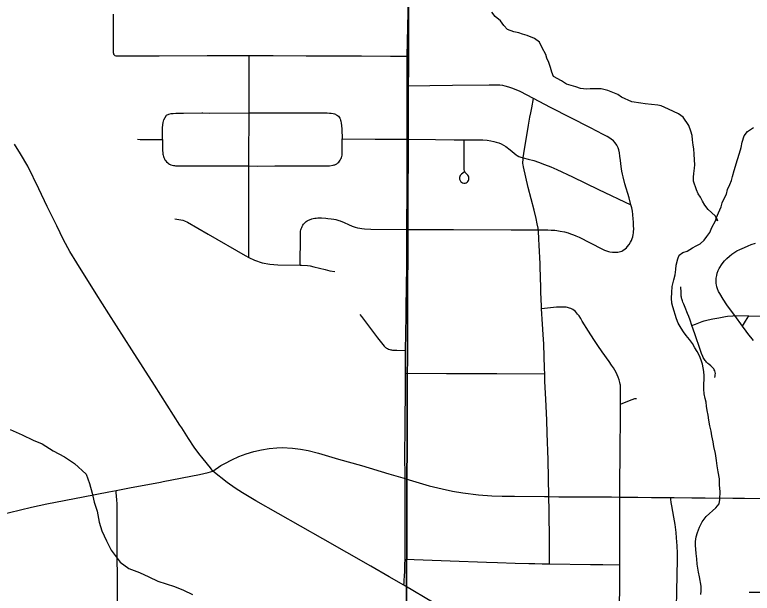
# Model space of a CAD drawing. Extents: x 0 to 34, y 0 to 22.
# Drawn here: x 18.796 to 19.665, y 13.86 to 14.541 of the extents above; entities that cross this region are included whole.
import ezdxf

# ---------------------------------------------------------------- set-up
doc = ezdxf.new("R2010")
doc.units = 0
for name, color, linetype in [('GM_X_City_Street', 7, 'Continuous'), ('GM_X_County_Road', 7, 'Continuous'), ('GM_X_Minor_River', 7, 'Continuous'), ('GM_X_Section', 7, 'Continuous'), ('GM_X_Township_Road', 7, 'Continuous')]:
    doc.layers.add(name, color=color, linetype=linetype)

msp = doc.modelspace()

# ---------------------------------------------------------------- linework, layer by layer
at = {"layer": 'GM_X_City_Street'}
for points in [[(18.91332, 14.49387), (18.91287, 14.49463), (18.91258, 14.49552), (18.91241, 14.49658), (18.91235, 14.49735), (18.91225, 14.4989), (18.91225, 14.50105), (18.91225, 14.50243), (18.91212, 14.54207)], [(18.91332, 14.49387), (18.91399, 14.49342), (18.9149, 14.49315), (18.9157, 14.49304), (18.91776, 14.49299), (18.91973, 14.49294), (18.92709, 14.49303), (18.96627, 14.49315), (19.02273, 14.49323), (19.072, 14.4933), (19.0733, 14.4933), (19.10034, 14.49323), (19.13939, 14.49312), (19.17419, 14.49303), (19.20448, 14.49294), (19.23833, 14.4927), (19.25823, 14.49256)], [(19.0716, 14.25558), (19.07165, 14.27038), (19.07161, 14.30783), (19.07159, 14.32985), (19.07156, 14.36325), (19.0717, 14.38425), (19.07188, 14.4126), (19.07197, 14.42577), (19.07196, 14.42765), (19.072, 14.4933)], [(19.4125, 14.28804), (19.41953, 14.28803), (19.42389, 14.28798), (19.42755, 14.28785), (19.43192, 14.28757), (19.43446, 14.28727), (19.43841, 14.28663), (19.44351, 14.28558), (19.44759, 14.2844), (19.45051, 14.28352), (19.45397, 14.28226), (19.45669, 14.28115), (19.46075, 14.27935), (19.48737, 14.26576), (19.49064, 14.26409), (19.49271, 14.26331), (19.49505, 14.26261), (19.49693, 14.26213), (19.49992, 14.26178), (19.50288, 14.26167), (19.50465, 14.2617), (19.50627, 14.2619), (19.50788, 14.26213), (19.50939, 14.26251), (19.51077, 14.26307), (19.5123, 14.26385), (19.51496, 14.26571), (19.51625, 14.26682), (19.51736, 14.268), (19.51948, 14.27065), (19.52128, 14.27355), (19.52232, 14.27562), (19.52318, 14.27777), (19.52379, 14.27982), (19.52433, 14.28237), (19.52457, 14.28397), (19.52479, 14.28607), (19.52489, 14.28903), (19.52483, 14.29308), (19.52466, 14.29758), (19.52447, 14.30081), (19.52398, 14.30613), (19.52336, 14.3102), (19.5226, 14.31414), (19.52172, 14.31758), (19.51945, 14.32555), (19.51431, 14.3422), (19.51247, 14.35041), (19.51171, 14.35374), (19.51107, 14.35713), (19.51025, 14.36246), (19.50934, 14.36967), (19.50867, 14.375), (19.50802, 14.37878), (19.50733, 14.38213), (19.50649, 14.3848), (19.50503, 14.38767), (19.50319, 14.39032), (19.50102, 14.39271), (19.49856, 14.3948), (19.49694, 14.39587), (19.49348, 14.39781), (19.48903, 14.40015), (19.47391, 14.40814), (19.42703, 14.43223), (19.40691, 14.44266), (19.39121, 14.4508), (19.38263, 14.45465), (19.37771, 14.45623), (19.37361, 14.45744), (19.37065, 14.45802), (19.36735, 14.45834), (19.36219, 14.45852), (19.35488, 14.45848), (19.31146, 14.45795), (19.25816, 14.45707)], [(19.42588, 13.89473), (19.42573, 13.92135), (19.42547, 13.95725), (19.42507, 13.97388), (19.42402, 14.01712), (19.42319, 14.04846), (19.42248, 14.06403), (19.42127, 14.08862), (19.42031, 14.10956), (19.42009, 14.1184), (19.41994, 14.12472), (19.41898, 14.15334), (19.41835, 14.16483), (19.41767, 14.17696), (19.41641, 14.19491), (19.41619, 14.19803), (19.41585, 14.2063), (19.4156, 14.21471), (19.4154, 14.22384), (19.41534, 14.2289), (19.41466, 14.24789), (19.41372, 14.26996), (19.41323, 14.27718), (19.41262, 14.28703), (19.4125, 14.28804), (19.41229, 14.29006), (19.41142, 14.29529), (19.41023, 14.30156), (19.40782, 14.31108), (19.40078, 14.3379), (19.39506, 14.36214), (19.39462, 14.36476), (19.3945, 14.36629), (19.39442, 14.36755), (19.39462, 14.37032), (19.39491, 14.37282), (19.3957, 14.37787), (19.40111, 14.41142), (19.40263, 14.42083), (19.40361, 14.42576), (19.40478, 14.43174), (19.40691, 14.44266)], [(18.97003, 14.39436), (18.97006, 14.40848), (18.97085, 14.41465), (18.97174, 14.41762), (18.973, 14.42045), (18.97481, 14.42291), (18.97746, 14.42431), (18.98008, 14.42494), (18.98262, 14.42513), (18.98582, 14.42532), (18.99472, 14.42527), (19.01639, 14.42569), (19.01742, 14.42568), (19.02575, 14.42563), (19.07197, 14.42577), (19.10924, 14.42588), (19.13719, 14.42596), (19.15961, 14.42578), (19.16397, 14.42566), (19.16675, 14.42552), (19.16854, 14.42532), (19.17111, 14.4249), (19.17241, 14.42458), (19.17361, 14.42414), (19.17462, 14.42364), (19.17546, 14.42315), (19.17612, 14.42269), (19.17715, 14.42179), (19.17794, 14.4209), (19.1787, 14.41975), (19.17914, 14.41869), (19.17973, 14.41717), (19.18, 14.41592), (19.18039, 14.41371), (19.1808, 14.41079), (19.18108, 14.40671), (19.18163, 14.39516)], [(18.94063, 14.39466), (18.94362, 14.39458), (18.97003, 14.39436)], [(18.97003, 14.39436), (18.97008, 14.38472), (18.97013, 14.38126), (18.97026, 14.37914), (18.97044, 14.37731), (18.97065, 14.37607), (18.9711, 14.37453), (18.97154, 14.37312), (18.97221, 14.37173), (18.97289, 14.37054), (18.97394, 14.3692), (18.97487, 14.36815), (18.97612, 14.36708), (18.97724, 14.36618), (18.97845, 14.36539), (18.97995, 14.36472), (18.9815, 14.36417), (18.98291, 14.36385), (18.98413, 14.36368), (18.98528, 14.36358), (18.9868, 14.36348), (18.9895, 14.36331), (18.99227, 14.36325), (19.02449, 14.36325), (19.03587, 14.36325), (19.07156, 14.36325), (19.08159, 14.3632), (19.10218, 14.36324), (19.12647, 14.36329), (19.16183, 14.36337), (19.16664, 14.36361), (19.17089, 14.36413), (19.17198, 14.36442), (19.17309, 14.36475), (19.17383, 14.36506), (19.17527, 14.36589), (19.17648, 14.36682), (19.17747, 14.36775), (19.17853, 14.36895), (19.17925, 14.37003), (19.18008, 14.37161), (19.18065, 14.37304), (19.18111, 14.37452), (19.18142, 14.37581), (19.18154, 14.37676), (19.1816, 14.37834), (19.1817, 14.3815), (19.18163, 14.39516)], [(19.18163, 14.39516), (19.22035, 14.39494), (19.23062, 14.39489), (19.25801, 14.39473), (19.29147, 14.39449), (19.31344, 14.39419), (19.32508, 14.39409), (19.3473, 14.39385), (19.35219, 14.39355), (19.35672, 14.39289), (19.36014, 14.39213), (19.36291, 14.39142), (19.36603, 14.39036), (19.36885, 14.38914), (19.37442, 14.38607), (19.37958, 14.38234), (19.38644, 14.3763), (19.3878, 14.37545), (19.38979, 14.37446), (19.39181, 14.37369), (19.39491, 14.37282), (19.40074, 14.37126), (19.40732, 14.36964), (19.41292, 14.36783), (19.42, 14.36515), (19.42739, 14.36217), (19.43427, 14.35896), (19.45279, 14.35032), (19.48332, 14.33575), (19.52172, 14.31758)], [(19.32541, 14.35592), (19.32211, 14.35342), (19.32143, 14.35278), (19.32067, 14.35185), (19.32011, 14.35088), (19.31981, 14.34973), (19.31965, 14.3488), (19.31969, 14.34762), (19.32037, 14.34609), (19.32139, 14.34469), (19.32219, 14.34401), (19.32325, 14.34337), (19.32469, 14.34308), (19.32643, 14.34304), (19.32753, 14.34341), (19.32863, 14.34401), (19.32969, 14.34507), (19.33042, 14.34617), (19.33075, 14.34719), (19.33088, 14.34812), (19.33071, 14.35011), (19.33033, 14.35113), (19.32965, 14.35228), (19.32787, 14.35414), (19.32645, 14.35555), (19.32588, 14.3563), (19.32549, 14.35748), (19.32536, 14.35894), (19.32508, 14.39409)], [(18.98464, 14.30101), (18.99177, 14.29981), (18.99395, 14.29933), (18.99606, 14.29864), (18.99965, 14.29715), (19.02393, 14.28301), (19.06717, 14.2578), (19.0716, 14.25558), (19.07834, 14.25221), (19.08719, 14.24918), (19.09639, 14.24751), (19.10575, 14.24695), (19.13215, 14.24644), (19.13388, 14.24641), (19.14068, 14.24616), (19.1439, 14.2456), (19.14824, 14.24449), (19.16143, 14.24117), (19.16726, 14.23986), (19.17285, 14.23889)], [(19.13215, 14.24644), (19.13233, 14.28046), (19.13242, 14.28388), (19.13269, 14.28658), (19.13305, 14.28808), (19.13343, 14.28932), (19.13394, 14.29073), (19.1346, 14.29206), (19.13539, 14.29342), (19.13618, 14.29457), (19.13817, 14.29675), (19.13936, 14.29771), (19.14051, 14.29856), (19.14187, 14.29936), (19.14313, 14.29996), (19.14595, 14.30095), (19.14747, 14.30134), (19.14945, 14.30175), (19.15093, 14.30191), (19.15288, 14.30199), (19.15492, 14.30204), (19.15745, 14.30202), (19.16221, 14.30181), (19.16475, 14.30155), (19.16881, 14.30099), (19.17183, 14.30052), (19.17407, 14.30006), (19.17758, 14.29921), (19.17925, 14.2986), (19.18389, 14.29663), (19.18919, 14.29422), (19.1935, 14.2924), (19.19684, 14.29124), (19.1996, 14.2905), (19.2024, 14.28995), (19.2049, 14.28949), (19.20801, 14.28914), (19.21539, 14.28878), (19.25778, 14.28836), (19.2723, 14.28849), (19.31254, 14.28841), (19.38061, 14.28816), (19.4125, 14.28804)], [(19.66599, 14.15791), (19.66279, 14.16148), (19.66058, 14.16424), (19.65725, 14.16854), (19.65302, 14.17451), (19.64402, 14.18721), (19.64132, 14.19064), (19.63463, 14.19988), (19.63027, 14.20648), (19.62618, 14.21298), (19.62486, 14.21547), (19.62362, 14.21865), (19.62288, 14.22112), (19.6224, 14.22319), (19.62212, 14.22502), (19.62192, 14.22788), (19.62216, 14.23122), (19.62264, 14.23417), (19.62329, 14.23697), (19.62439, 14.23997), (19.62573, 14.24269), (19.62905, 14.24795), (19.63187, 14.25135), (19.63449, 14.25429), (19.63776, 14.25723), (19.64039, 14.25946), (19.644, 14.26185), (19.64627, 14.2632), (19.65001, 14.26502), (19.6554, 14.26739), (19.65972, 14.26916), (19.66322, 14.27059), (19.66845, 14.27243)], [(19.62052, 14.11424), (19.62084, 14.11604), (19.62102, 14.11743), (19.62104, 14.11875), (19.62078, 14.12049), (19.62033, 14.12197), (19.61982, 14.12313), (19.61908, 14.12441), (19.61789, 14.1258), (19.61556, 14.12783), (19.61324, 14.12984), (19.61227, 14.13071), (19.61068, 14.1322), (19.60979, 14.1333), (19.60901, 14.13427), (19.60819, 14.13543), (19.60744, 14.1367), (19.60681, 14.13788), (19.60637, 14.13882), (19.60476, 14.14259), (19.60356, 14.14606), (19.59693, 14.16573), (19.59351, 14.17549), (19.59133, 14.18171), (19.58969, 14.18597), (19.58814, 14.18958), (19.58536, 14.19649), (19.58393, 14.20033), (19.58288, 14.20281), (19.58221, 14.20458), (19.58153, 14.20679), (19.58134, 14.20766), (19.58111, 14.20873), (19.58094, 14.20993), (19.58076, 14.2121), (19.58067, 14.21409), (19.58058, 14.22105)], [(19.5083, 13.82317), (19.50876, 13.88944), (19.50876, 13.89347), (19.50877, 13.94461), (19.50867, 13.97338), (19.50859, 13.99757), (19.5088, 14.0161), (19.50907, 14.03947), (19.50919, 14.05675), (19.50948, 14.08281), (19.50943, 14.0942), (19.50949, 14.09869), (19.50949, 14.10143), (19.50943, 14.10365), (19.50931, 14.10516), (19.50913, 14.10629), (19.50875, 14.10823), (19.50785, 14.11153), (19.50676, 14.11456), (19.50561, 14.11739), (19.50432, 14.11998), (19.5028, 14.12259), (19.50092, 14.12562), (19.49888, 14.12871), (19.49604, 14.13291), (19.48775, 14.14446), (19.48269, 14.15183), (19.47784, 14.15907), (19.47168, 14.16867), (19.46435, 14.18047), (19.46267, 14.18348), (19.46049, 14.1866), (19.45882, 14.18884), (19.45621, 14.19169), (19.45475, 14.19306), (19.45324, 14.19413), (19.45105, 14.19527), (19.44943, 14.19598), (19.44824, 14.19636), (19.44712, 14.19662), (19.44533, 14.19689), (19.4431, 14.19714), (19.44096, 14.19716), (19.43805, 14.19716), (19.43415, 14.19691), (19.41641, 14.19491)], [(19.20225, 14.18826), (19.2042, 14.18581), (19.2232, 14.16093), (19.231, 14.15113), (19.23259, 14.14965), (19.23332, 14.14911), (19.23396, 14.14872), (19.23509, 14.14814), (19.23619, 14.14761), (19.23757, 14.14715), (19.23886, 14.14681), (19.23979, 14.14667), (19.24104, 14.14651), (19.24242, 14.14639), (19.24581, 14.14618), (19.25612, 14.14594)], [(19.59351, 14.17549), (19.59775, 14.17712), (19.60164, 14.17861), (19.60537, 14.17993), (19.60803, 14.18086), (19.61277, 14.18214), (19.6179, 14.1833), (19.62521, 14.1846), (19.6329, 14.18585), (19.63553, 14.18622), (19.64158, 14.18694), (19.64402, 14.18721)], [(19.64402, 14.18721), (19.66037, 14.18682), (19.67848, 14.18639), (19.71088, 14.18562), (19.72974, 14.18523), (19.75804, 14.18465), (19.76422, 14.18453)], [(19.65302, 14.17451), (19.65665, 14.18057), (19.66037, 14.18682)], [(19.25604, 14.11924), (19.30462, 14.11904), (19.34206, 14.11891), (19.36381, 14.11876), (19.42009, 14.1184)], [(19.50948, 14.08281), (19.52185, 14.0877), (19.52416, 14.08862), (19.52523, 14.089), (19.52643, 14.08928), (19.5283, 14.08957)], [(18.91837, 13.61975), (18.91838, 13.62462), (18.91839, 13.65345), (18.91822, 13.68445), (18.91798, 13.71599), (18.91771, 13.74688), (18.9172, 13.77704), (18.9171, 13.81103), (18.91723, 13.84161), (18.9171, 13.85822), (18.91692, 13.87868), (18.91672, 13.90342), (18.91664, 13.96542), (18.91638, 13.97018), (18.91564, 13.97868), (18.91542, 13.98124)], [(19.57267, 13.72964), (19.57327, 13.74901), (19.5745, 13.82251), (19.57473, 13.82912), (19.57521, 13.84306), (19.57588, 13.86246), (19.57645, 13.89963), (19.57645, 13.90709), (19.57628, 13.91589), (19.5755, 13.92519), (19.57497, 13.93143), (19.57364, 13.9409), (19.57213, 13.94948), (19.56976, 13.9629), (19.56913, 13.96683), (19.56872, 13.97083), (19.56852, 13.97275)], [(19.25565, 13.90038), (19.30883, 13.89813), (19.35159, 13.89653), (19.3644, 13.89611), (19.38538, 13.89554), (19.40144, 13.89516), (19.40841, 13.895), (19.41711, 13.89479), (19.42588, 13.89473), (19.47399, 13.894), (19.48873, 13.89377), (19.50876, 13.89347)], [(19.661, 13.86143), (19.66589, 13.86124), (19.67196, 13.86119), (19.67801, 13.86129), (19.69274, 13.8617), (19.69738, 13.86207), (19.70506, 13.86223), (19.71035, 13.86218), (19.73137, 13.86229), (19.73719, 13.86242), (19.74409, 13.86294), (19.75221, 13.86345), (19.75725, 13.86342), (19.76254, 13.86339)]]:
    msp.add_lwpolyline(points, dxfattribs=at)
at = {"layer": 'GM_X_County_Road'}
for p, q in [((19.25823, 14.49256), (19.25986, 14.56478)), ((19.25604, 14.11924), (19.25612, 14.14594)), ((19.02943, 14.00392), (19.02635, 14.00777)), ((19.2543, 13.86942), (19.23692, 13.87954))]:
    msp.add_line(p, q, dxfattribs=at)
for points in [[(19.25816, 14.45707), (19.25828, 14.47763), (19.25812, 14.4869), (19.25823, 14.49256)], [(19.25801, 14.39473), (19.25794, 14.42148), (19.25816, 14.45707)], [(19.25778, 14.28836), (19.258, 14.33715), (19.25801, 14.39282), (19.25801, 14.39473)], [(18.99272, 14.05474), (18.99061, 14.05804), (18.97542, 14.08163), (18.96043, 14.10511), (18.93399, 14.14676), (18.90697, 14.18898), (18.89207, 14.21259), (18.86918, 14.2491), (18.86098, 14.26254), (18.85356, 14.27613), (18.84541, 14.29272), (18.83437, 14.31571), (18.8245, 14.33633), (18.81129, 14.36298), (18.8029, 14.37758), (18.7956, 14.38893)], [(19.25612, 14.14594), (19.25697, 14.18694), (19.25706, 14.19602), (19.25758, 14.24542), (19.25777, 14.28632), (19.25778, 14.28836)], [(19.25561, 13.99517), (19.25539, 14.02419), (19.25587, 14.05343), (19.25601, 14.10769), (19.25604, 14.11924)], [(19.02635, 14.00777), (19.01772, 14.01855), (19.01267, 14.02467), (19.00748, 14.03219), (19.00067, 14.04235), (18.99272, 14.05474)], [(19.23692, 13.87954), (19.21538, 13.89196), (19.15864, 13.92433), (19.07999, 13.96905), (19.06416, 13.97847), (19.05575, 13.98387), (19.04603, 13.99067), (19.02943, 14.00392)], [(19.25565, 13.90038), (19.25571, 13.90442), (19.25568, 13.93234), (19.25567, 13.94979), (19.25565, 13.96357), (19.25562, 13.99317), (19.25561, 13.99517)], [(19.2543, 13.86942), (19.25455, 13.87299), (19.25479, 13.87652), (19.25495, 13.87882), (19.25518, 13.88153), (19.2553, 13.88504), (19.25554, 13.894), (19.25565, 13.90038)], [(19.34251, 13.81308), (19.33975, 13.81626), (19.33442, 13.82123), (19.32933, 13.82524), (19.32284, 13.82941), (19.3142, 13.83451), (19.29011, 13.84856), (19.2543, 13.86942)]]:
    msp.add_lwpolyline(points, dxfattribs=at)
at = {"layer": 'GM_X_Minor_River'}
for points in [[(19.62156, 14.29987), (19.62414, 14.29897), (19.62102, 14.30463), (19.61256, 14.31211), (19.60869, 14.317), (19.60597, 14.3219), (19.60363, 14.32643), (19.60091, 14.33057), (19.59895, 14.3351), (19.59539, 14.34531), (19.59533, 14.35025), (19.59566, 14.35443), (19.59634, 14.36052), (19.59704, 14.36471), (19.59659, 14.3704), (19.59612, 14.37723), (19.59566, 14.3833), (19.59484, 14.38785), (19.594, 14.39391), (19.59356, 14.39923), (19.59235, 14.40415), (19.58998, 14.41095), (19.58301, 14.42074), (19.57763, 14.42484), (19.56577, 14.43), (19.55735, 14.43407), (19.55316, 14.43477), (19.53831, 14.43647), (19.53335, 14.43717), (19.52268, 14.43892), (19.51043, 14.44446), (19.50621, 14.44744), (19.49436, 14.45222), (19.48673, 14.45402), (19.48255, 14.45396), (19.4738, 14.45423), (19.46924, 14.45379), (19.46238, 14.45446), (19.45666, 14.45628), (19.44596, 14.45955), (19.43983, 14.46365), (19.43063, 14.46847), (19.42866, 14.47376), (19.42707, 14.47905), (19.42509, 14.48511), (19.42274, 14.49039), (19.42155, 14.49455), (19.41726, 14.50248), (19.41413, 14.50889), (19.40799, 14.51337), (19.39958, 14.51705), (19.39385, 14.5185), (19.38965, 14.51996), (19.38393, 14.5214), (19.37629, 14.52396), (19.37204, 14.52884), (19.36817, 14.53411), (19.36164, 14.53934), (19.35777, 14.54423)], [(19.59926, 13.90056), (19.59841, 13.90701), (19.59797, 13.91194), (19.59753, 13.91649), (19.59785, 13.92105), (19.59854, 13.92638), (19.59999, 13.93172), (19.6022, 13.93783), (19.60554, 13.94433), (19.6104, 13.95047), (19.62168, 13.96049), (19.62542, 13.96548), (19.6265, 13.97044), (19.62675, 13.97994), (19.62589, 13.98752), (19.6258, 13.99474), (19.62455, 14.00308), (19.62332, 14.01028), (19.62248, 14.01634), (19.62123, 14.02469), (19.61922, 14.03301), (19.61839, 14.03832), (19.61678, 14.04552), (19.61595, 14.05082), (19.61472, 14.05726), (19.61349, 14.06408), (19.61266, 14.06977), (19.61144, 14.07545), (19.61062, 14.08038), (19.61018, 14.08493), (19.60898, 14.08947), (19.60777, 14.09478), (19.60732, 14.10047), (19.60762, 14.10655), (19.60793, 14.11187), (19.60788, 14.11605), (19.60742, 14.12136), (19.6058, 14.1297), (19.60421, 14.13461), (19.60225, 14.13952), (19.59951, 14.14481), (19.5968, 14.14895), (19.59407, 14.15423), (19.59059, 14.15874), (19.58672, 14.16363), (19.58362, 14.16777), (19.5809, 14.17229), (19.57741, 14.17794), (19.57544, 14.18323), (19.57385, 14.18815), (19.57266, 14.19231), (19.57107, 14.19723), (19.56987, 14.20177), (19.56942, 14.20746), (19.56971, 14.2143), (19.57038, 14.22115), (19.57218, 14.22915), (19.57363, 14.23487), (19.57468, 14.24134), (19.575, 14.24628), (19.5768, 14.2539), (19.57827, 14.2581), (19.58279, 14.2612), (19.58772, 14.26278), (19.59413, 14.26666), (19.59828, 14.26938), (19.60319, 14.27173), (19.6077, 14.27596), (19.61107, 14.28019), (19.61443, 14.28479), (19.61702, 14.2909), (19.6211, 14.29855), (19.62257, 14.30275), (19.62478, 14.3081), (19.62774, 14.31497), (19.62919, 14.31993), (19.63104, 14.32413), (19.63401, 14.32987), (19.63546, 14.33559), (19.63804, 14.34132), (19.63988, 14.34628), (19.64134, 14.35086), (19.64315, 14.3581), (19.64717, 14.37069), (19.64935, 14.37832), (19.65155, 14.38518), (19.65261, 14.39127), (19.65517, 14.39891), (19.65891, 14.40389), (19.66608, 14.40855)], [(18.79051, 14.05276), (18.80494, 14.0468), (18.81786, 14.04045), (18.82812, 14.03598), (18.84143, 14.02773), (18.85474, 14.02063), (18.86653, 14.01275), (18.88025, 14.00034), (18.88411, 13.98937), (18.88722, 13.97802), (18.88957, 13.96742), (18.89305, 13.95682), (18.89541, 13.94395), (18.89851, 13.93373), (18.9039, 13.92164), (18.90965, 13.91068), (18.91997, 13.89673), (18.93025, 13.88922), (18.94278, 13.88439), (18.9538, 13.87954), (18.96444, 13.87431), (18.97431, 13.87097), (18.98418, 13.86801), (18.99481, 13.86354), (19.00545, 13.85869)], [(19.60399, 13.85846), (19.60431, 13.86302), (19.60424, 13.86834), (19.60257, 13.87933), (19.60136, 13.88501), (19.59972, 13.89449), (19.59926, 13.90056)]]:
    msp.add_lwpolyline(points, dxfattribs=at)
at = {"layer": 'GM_X_Section'}
for points in [[(18.26161, 14.6436), (19.25999, 14.63809), (19.25652, 13.61624), (18.23693, 13.62087), (18.23735, 14.64421)], [(19.25999, 14.63809), (20.26215, 14.63524), (20.2632, 13.61532), (19.25652, 13.61624)]]:
    msp.add_lwpolyline(points, close=True, dxfattribs=at)
at = {"layer": 'GM_X_Township_Road'}
for points in [[(19.02943, 14.00392), (19.03877, 14.01039), (19.04335, 14.01301), (19.05154, 14.01733), (19.05995, 14.02115), (19.06861, 14.02435), (19.07749, 14.02691), (19.08652, 14.02892), (19.09567, 14.03046), (19.10483, 14.03146), (19.11095, 14.03162), (19.12328, 14.0308), (19.13248, 14.02974), (19.14156, 14.02804), (19.15355, 14.02503), (19.1774, 14.01813), (19.2043, 14.01057), (19.23669, 14.00076), (19.25561, 13.99517)], [(18.97075, 13.99151), (19.01346, 13.99973), (19.02367, 14.00211), (19.02943, 14.00392)], [(18.91542, 13.98124), (18.93125, 13.98415), (18.96783, 13.99095), (18.97075, 13.99151)], [(19.25561, 13.99517), (19.26037, 13.99376), (19.2842, 13.98676), (19.29927, 13.98295), (19.31144, 13.98034), (19.32372, 13.97831), (19.34224, 13.97609), (19.35776, 13.97482), (19.37017, 13.97431), (19.38469, 13.97425), (19.41971, 13.97395), (19.42507, 13.97388)], [(18.58662, 13.9016), (18.60255, 13.90584), (18.62942, 13.91294), (18.67529, 13.92513), (18.72254, 13.93796), (18.77652, 13.95208), (18.81575, 13.96127), (18.83386, 13.96538), (18.87642, 13.97379), (18.90686, 13.97966), (18.91542, 13.98124)], [(19.42507, 13.97388), (19.43674, 13.97372), (19.45444, 13.97372), (19.4704, 13.97361), (19.49861, 13.97356), (19.50867, 13.97338)], [(19.50867, 13.97338), (19.51527, 13.97326), (19.52985, 13.97311), (19.54599, 13.97289), (19.56852, 13.97275)], [(19.56852, 13.97275), (19.57261, 13.97273), (19.59335, 13.97257), (19.60907, 13.97242), (19.64179, 13.97213), (19.65551, 13.97189), (19.6931, 13.97142)]]:
    msp.add_lwpolyline(points, dxfattribs=at)

doc.saveas('drawing.dxf')
